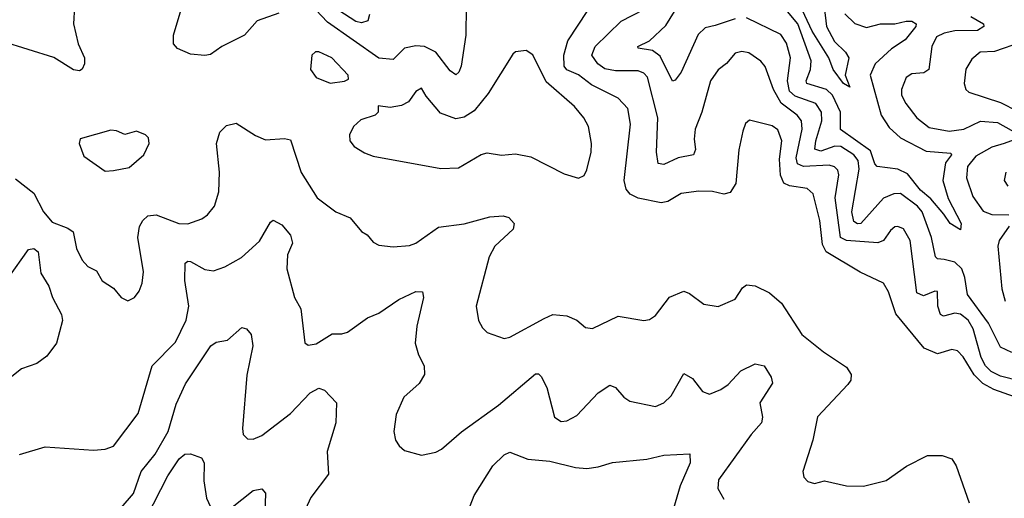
# Model space of a CAD drawing. Extents: x 1443846 to 1577407, y 839182 to 927291.
# Tile 429 of 535: x 1519406 to 1522859, y 913121 to 914799. Entities that reach past the tile are written whole.
import ezdxf

# ---------------------------------------------------------------- set-up
doc = ezdxf.new("R2010")
doc.units = 0

msp = doc.modelspace()

# ---------------------------------------------------------------- linework, layer by layer
at = {"layer": '0CON20XD'}
for points in [[(1522216.7, 914935), (1522234.7, 914775), (1522262.8, 914722.8), (1522301.6, 914685), (1522313.8, 914665), (1522300.5, 914605), (1522317, 914563), (1522295, 914575.7), (1522258.6, 914625), (1522243.3, 914665), (1522185, 914758.8), (1522141.9, 914851.9)], [(1520315, 914822.6), (1520238.6, 914795), (1520194.3, 914745), (1520114.7, 914705.3), (1520075, 914677.8), (1520055, 914673.3), (1520005, 914677.9), (1519958.7, 914698.7), (1519945.3, 914715), (1519944.7, 914744.7), (1519996, 914915)], [(1519598.4, 914845), (1519594.1, 914785), (1519611, 914715), (1519632.9, 914665), (1519632.7, 914645), (1519624.3, 914625.7), (1519615, 914620), (1519595, 914622.9), (1519525, 914666.2), (1519345, 914723.3)], [(1520971.2, 914845), (1520970.3, 914745), (1520953.6, 914636.4), (1520946.2, 914615), (1520935, 914605.6), (1520915, 914620), (1520865.3, 914685.3), (1520825.4, 914705.4), (1520795, 914708), (1520755, 914699.5), (1520715, 914659.4), (1520665, 914664.1), (1520485, 914791), (1520443.9, 914833.9)], [(1520632.7, 914817.3), (1520626.2, 914795), (1520605, 914788.1), (1520585, 914793.4), (1520505, 914844.6)], [(1522895, 913476), (1522822.3, 913502.3), (1522783.6, 913523.6), (1522753.4, 913553.4), (1522715, 913616.9), (1522695, 913638.2), (1522675, 913642.7), (1522625, 913627.9), (1522577.6, 913647.6), (1522478, 913768), (1522452.3, 913845), (1522434.7, 913874.7), (1522353.5, 913913.5), (1522234.6, 913984.6), (1522221.3, 914011.3), (1522212.3, 914095), (1522189, 914189), (1522167.1, 914207.1), (1522105, 914216.5), (1522085.8, 914225.8), (1522073.8, 914253.8), (1522070.2, 914310.3), (1522078.1, 914375), (1522065, 914412.5), (1522045, 914426.9), (1521965, 914447.5), (1521951.4, 914435), (1521941.4, 914408.6), (1521927.4, 914342.6), (1521917.1, 914225), (1521897.2, 914192.8), (1521875, 914187.1), (1521835, 914196.2), (1521787.4, 914197.4), (1521725, 914190), (1521678.3, 914161.7), (1521655, 914156.8), (1521575, 914173.5), (1521547.2, 914187.2), (1521532.9, 914205), (1521526.1, 914235), (1521547.4, 914432.6), (1521538.2, 914488.2), (1521505, 914524.6), (1521411.1, 914571.1), (1521365, 914605.7), (1521325, 914623.1), (1521315, 914635.8), (1521314, 914675), (1521327.6, 914725), (1521398.3, 914831.7)], [(1522915, 913531.9), (1522845, 913548.9), (1522812.3, 913565), (1522793.2, 913585), (1522777.7, 913615), (1522749.8, 913715), (1522731.6, 913745), (1522705, 913767), (1522685, 913770.3), (1522645, 913759.6), (1522635, 913765.6), (1522625.2, 913795), (1522625, 913845.7), (1522615, 913847.5), (1522575, 913831.2), (1522551.5, 913841.5), (1522528.6, 914025), (1522505, 914065.5), (1522485, 914074.5), (1522475, 914072.5), (1522459.6, 914060.4), (1522435.4, 914025), (1522415, 914016.6), (1522305, 914024.5), (1522284.9, 914034.9), (1522265.2, 914175), (1522278, 914255), (1522275, 914271.9), (1522263.2, 914283.2), (1522245, 914288.8), (1522154.6, 914284.6), (1522133.2, 914293.2), (1522129.4, 914315), (1522150.2, 914415), (1522147.4, 914445), (1522131.9, 914465), (1522076.2, 914506.2), (1522049.6, 914555), (1522020, 914635), (1522005, 914653.6), (1521963.4, 914683.4), (1521938.3, 914688.3), (1521915, 914681.9), (1521885, 914645.6), (1521855, 914622.9), (1521828.2, 914585), (1521798.4, 914475), (1521774.7, 914415), (1521770.6, 914380.6), (1521775.4, 914344.6), (1521768.6, 914325), (1521714.8, 914315.2), (1521665, 914291.8), (1521645.4, 914295.4), (1521638.9, 914335), (1521644, 914455), (1521607.8, 914597.8), (1521595, 914611.4), (1521575, 914619.6), (1521495, 914620.5), (1521457.3, 914627.3), (1521433.7, 914645), (1521412.2, 914675), (1521423.7, 914705), (1521515, 914794), (1521594.5, 914835.5)], [(1521915, 914802.9), (1521845, 914778.4), (1521809.4, 914770.6), (1521785, 914747.1), (1521726.1, 914615), (1521705, 914587.1), (1521695, 914584.2), (1521651.8, 914671.8), (1521625, 914690.9), (1521575, 914700), (1521573.3, 914705), (1521615, 914725.6), (1521671.2, 914778.8), (1521702, 914828)], [(1522299.9, 914819.9), (1522335, 914786.3), (1522375, 914772.5), (1522425, 914785.2), (1522474.8, 914785.2), (1522515, 914794.7), (1522534, 914794), (1522549.4, 914785), (1522548.8, 914775), (1522511.5, 914728.5), (1522462.9, 914697.1), (1522406.5, 914645), (1522388.9, 914605), (1522427, 914465), (1522455, 914421.3), (1522495.1, 914385.1), (1522585, 914338.3), (1522671.7, 914331.7), (1522673.3, 914325), (1522653, 914297), (1522642.7, 914235), (1522661.8, 914171.8), (1522707.9, 914085), (1522705, 914062.5), (1522669.5, 914085), (1522647.2, 914117.2), (1522600.8, 914170.8), (1522565, 914201.9), (1522519, 914259), (1522485, 914275.5), (1522413.5, 914285), (1522405, 914293.5), (1522389.5, 914339.5), (1522283.8, 914413.8), (1522284.1, 914475), (1522255.9, 914535), (1522234.7, 914554.7), (1522166.1, 914575), (1522163.8, 914585), (1522179.6, 914625), (1522182, 914655), (1522134.6, 914785), (1522098.5, 914828.5)], [(1522885, 913631.6), (1522845, 913650.9), (1522803.3, 913735), (1522730.2, 913835), (1522720.9, 913895), (1522709.8, 913925), (1522685, 913949.3), (1522648.4, 913958.4), (1522625, 913960.4), (1522617.7, 913967.8), (1522602.9, 914035), (1522571, 914125), (1522554.3, 914145), (1522495, 914190.3), (1522471, 914189), (1522435, 914172.9), (1522355.4, 914085), (1522343.6, 914083.6), (1522331.6, 914091.6), (1522323.8, 914125), (1522350.2, 914275), (1522346.8, 914305), (1522331.5, 914325), (1522285, 914354), (1522264.7, 914355.3), (1522215, 914338.7), (1522194.9, 914344.9), (1522197.4, 914375), (1522218.9, 914445), (1522217.8, 914475), (1522197.6, 914505), (1522125, 914531.3), (1522105, 914549), (1522098.5, 914585), (1522108.9, 914665), (1522095, 914716.5), (1522075, 914747.5), (1521955, 914806)], [(1522740.9, 914810.9), (1522785.6, 914785), (1522786.7, 914775), (1522765, 914761.3), (1522685, 914760.8), (1522647.4, 914752.6), (1522621, 914739), (1522604.7, 914705), (1522594.7, 914625), (1522577, 914613), (1522535, 914609.2), (1522515, 914596.7), (1522498.8, 914555), (1522498.8, 914535), (1522513.2, 914505), (1522551.5, 914455), (1522595, 914421.6), (1522665, 914408.3), (1522716.9, 914415), (1522775, 914443.7), (1522835, 914438.5), (1522912.5, 914395)], [(1522919.1, 914720.9), (1522825, 914687.9), (1522774.2, 914685), (1522745, 914661.4), (1522723.8, 914626.2), (1522718.6, 914575), (1522724.3, 914555), (1522734.6, 914544.6), (1522845, 914509), (1522965, 914448.3)], [(1520495, 914576.2), (1520545, 914583.3), (1520558.8, 914591.2), (1520557.5, 914605), (1520500, 914665), (1520455, 914687.1), (1520443.3, 914686.7), (1520430, 914675), (1520426, 914625), (1520445, 914596.2), (1520495, 914576.2)], [(1521365, 914244), (1521385, 914253.3), (1521395, 914272.5), (1521409.5, 914335), (1521411.1, 914365), (1521400.5, 914425), (1521384.5, 914455), (1521351.5, 914495), (1521251.6, 914581.6), (1521205, 914676.2), (1521181.7, 914691.7), (1521145, 914686), (1521135, 914678), (1521049.1, 914540.9), (1520999.8, 914480.2), (1520965, 914456.9), (1520935, 914451.9), (1520882, 914472), (1520830.8, 914530.8), (1520815, 914559.2), (1520795, 914547.1), (1520769.1, 914510.9), (1520745, 914498.1), (1520705, 914490.8), (1520662.5, 914497.5), (1520662.5, 914475), (1520652.5, 914465), (1520601.7, 914448.3), (1520576, 914425), (1520562.2, 914395), (1520563.3, 914375), (1520578.6, 914355), (1520615, 914332.5), (1520645, 914320.6), (1520882.5, 914277.5), (1520945, 914280), (1521023.9, 914326.1), (1521045, 914332), (1521096, 914324), (1521145, 914328.6), (1521198.3, 914318.3), (1521315, 914258.6), (1521365, 914244)], [(1519390.7, 914240.7), (1519455, 914190.8), (1519489.6, 914125), (1519519.7, 914089.7), (1519575, 914068.7), (1519592.9, 914055), (1519605, 913996.7), (1519625, 913955.8), (1519645, 913934.2), (1519675, 913918.6), (1519695, 913884), (1519735, 913857.5), (1519761.2, 913825), (1519785, 913813.8), (1519808.8, 913825), (1519825, 913846.7), (1519835.7, 913875), (1519840.5, 913915), (1519820, 914035), (1519826.1, 914073.9), (1519837.3, 914095), (1519855, 914111.4), (1519884.8, 914114.8), (1519963.3, 914085), (1519995, 914083.5), (1520045, 914101.4), (1520064, 914115), (1520089.4, 914145), (1520104.5, 914195), (1520106.2, 914265), (1520095.4, 914365), (1520107.5, 914405), (1520131.5, 914428.5), (1520165, 914436.7), (1520233.2, 914393.2), (1520267.4, 914377.4), (1520335, 914382.9), (1520355, 914378), (1520393.3, 914263.3), (1520449.4, 914175), (1520515, 914125.8), (1520565, 914103.8), (1520605, 914056.2), (1520624.2, 914044.2), (1520645, 914018.8), (1520665, 914008), (1520715, 914002.5), (1520773, 914007), (1520795, 914015.7), (1520875, 914071.8), (1520965, 914083.1), (1521055, 914107.9), (1521101.7, 914111.7), (1521121.2, 914105), (1521140, 914085), (1521136.7, 914065), (1521072.1, 914005), (1521052, 913968), (1521007.1, 913795), (1521014.5, 913744.5), (1521028.3, 913718.3), (1521045, 913702), (1521105, 913681.4), (1521125, 913685.6), (1521245, 913750.8), (1521275, 913765.4), (1521325, 913760.9), (1521360, 913745), (1521389.7, 913719.7), (1521415, 913715.7), (1521505, 913759.4), (1521595, 913744.3), (1521615, 913747.5), (1521635, 913762), (1521685, 913825.6), (1521735, 913846.9), (1521755, 913839.4), (1521805, 913801.5), (1521855, 913793.1), (1521915, 913819.5), (1521940.8, 913859.2), (1521955, 913869.6), (1521985, 913865.8), (1522035, 913841.6), (1522076.9, 913805), (1522148.6, 913695), (1522224.3, 913634.3), (1522305, 913580.8), (1522321.4, 913555), (1522320, 913535), (1522310.5, 913519.5), (1522203.8, 913406.2), (1522187.8, 913325), (1522152, 913215), (1522156, 913195), (1522169.7, 913179.7), (1522193, 913173), (1522227.7, 913182.3), (1522305, 913164.3), (1522365, 913162.7), (1522445, 913183.5), (1522516.1, 913233.9), (1522589.5, 913270.5), (1522641.1, 913271.1), (1522675, 913259.4), (1522689.5, 913235), (1522735.6, 913105)], [(1519705, 914268), (1519735, 914270), (1519789.3, 914280.7), (1519841.2, 914325), (1519860, 914365), (1519857.5, 914385), (1519847.5, 914395), (1519815, 914408), (1519775, 914397.1), (1519745, 914410), (1519725, 914411.4), (1519618.3, 914381.7), (1519613.8, 914365), (1519630.5, 914320.5), (1519705, 914268)], [(1522911.8, 914385), (1522858.8, 914365), (1522815, 914351.9), (1522759.5, 914320.5), (1522729.5, 914285), (1522726.5, 914245), (1522748.8, 914178.8), (1522785, 914128), (1522815, 914115.8), (1522875.2, 914115.2)], [(1522864.5, 914265), (1522857.8, 914235), (1522871.4, 914215)], [(1519405, 913274), (1519495, 913300.8), (1519665, 913289.4), (1519705, 913293.1), (1519735, 913303.1), (1519821.7, 913418.3), (1519870.4, 913585), (1519952, 913668), (1519990, 913745), (1519999.2, 913795), (1519984.8, 913885), (1519985.8, 913945), (1519995, 913952.9), (1520005, 913951.8), (1520055, 913923.3), (1520085, 913918.9), (1520125, 913933.1), (1520184.2, 913965), (1520247.1, 914022.9), (1520285, 914088.8), (1520295, 914096.7), (1520325, 914080), (1520355, 914044), (1520362.3, 914015), (1520344.8, 913975), (1520342.7, 913925), (1520369.2, 913825), (1520391.9, 913785), (1520406, 913666), (1520418, 913658), (1520445, 913662.7), (1520501.9, 913698.1), (1520535, 913697.1), (1520555, 913702.9), (1520626, 913754), (1520665, 913770), (1520735, 913817.9), (1520795, 913845.6), (1520818.8, 913845), (1520821.4, 913825), (1520798.8, 913725), (1520792.9, 913665), (1520803.8, 913623.8), (1520824.3, 913585), (1520825.6, 913555), (1520807, 913523), (1520752.5, 913475), (1520725.6, 913415), (1520717.5, 913355), (1520724.2, 913325), (1520736, 913305), (1520755, 913288), (1520815, 913272.5), (1520865, 913282.5), (1520885, 913292.5), (1520955, 913354.2), (1521085, 913447.9), (1521215, 913557.1), (1521225, 913557.5), (1521235, 913548), (1521255, 913508.8), (1521281.1, 913405), (1521305, 913390), (1521325, 913392.2), (1521359.1, 913410.9), (1521435, 913490.6), (1521475, 913517.1), (1521495, 913509.2), (1521524.3, 913475), (1521545, 913461.1), (1521635, 913442.9), (1521664.5, 913455.5), (1521690.2, 913479.8), (1521735, 913558), (1521765, 913540.6), (1521800, 913495), (1521825, 913485.5), (1521865, 913501.8), (1521890.1, 913519.9), (1521935, 913568.1), (1521985, 913592), (1522016.2, 913585), (1522040.8, 913545), (1522045.6, 913525), (1522001.5, 913455), (1522011.1, 913405), (1522006.9, 913385), (1521970.8, 913345), (1521856.9, 913185), (1521854.4, 913155), (1521875, 913118)], [(1522875.6, 914075), (1522841.3, 914025), (1522836.1, 914005), (1522850, 913855), (1522862.4, 913812.4)], [(1519365, 913892.7), (1519436.7, 913993.3), (1519455, 913996.9), (1519470, 913985), (1519480.1, 913910.1), (1519507.7, 913865), (1519520.9, 913825), (1519552.7, 913765), (1519555.3, 913744.7), (1519534.7, 913665.3), (1519500.4, 913619.6), (1519466.4, 913593.6), (1519412, 913575), (1519378.3, 913548.3)], [(1519725, 913045.6), (1519805, 913137.3), (1519832.3, 913215), (1519880.5, 913275), (1519926.7, 913355), (1519955, 913451.4), (1519987.7, 913522.2), (1520075.6, 913655), (1520095, 913667.8), (1520135, 913675.7), (1520185, 913719.2), (1520201.2, 913715), (1520217.5, 913695), (1520223.6, 913655), (1520202.6, 913552.6), (1520187.5, 913365), (1520190, 913345), (1520205, 913329.2), (1520225, 913327.8), (1520255, 913341.5), (1520355, 913417.9), (1520425, 913491.1), (1520455, 913506.9), (1520475, 913500), (1520516.7, 913455), (1520514, 913385), (1520484.6, 913285), (1520489.2, 913205), (1520427, 913123), (1520395.5, 913055)], [(1519800, 912955), (1519925, 913200), (1519965, 913259.2), (1519984.8, 913275.2), (1520005, 913276.2), (1520042.8, 913262.8), (1520052.7, 913245), (1520051.7, 913181.7), (1520061.1, 913121.1), (1520075, 913090.8)], [(1520963.2, 913036.8), (1521000, 913130), (1521065, 913234.4), (1521105, 913273.1), (1521125, 913282.9), (1521188.3, 913258.3), (1521265, 913250.6), (1521355, 913228.7), (1521395, 913225.4), (1521435, 913230.5), (1521485, 913246.7), (1521605, 913258.2), (1521665, 913272.2), (1521756.2, 913276.2), (1521757.5, 913245), (1521722.5, 913165), (1521698.7, 913085)], [(1520145, 913084.5), (1520225, 913148.1), (1520255, 913154), (1520268.3, 913138.3), (1520265.4, 913065)]]:
    msp.add_lwpolyline(points, dxfattribs=at)

doc.saveas('drawing.dxf')
